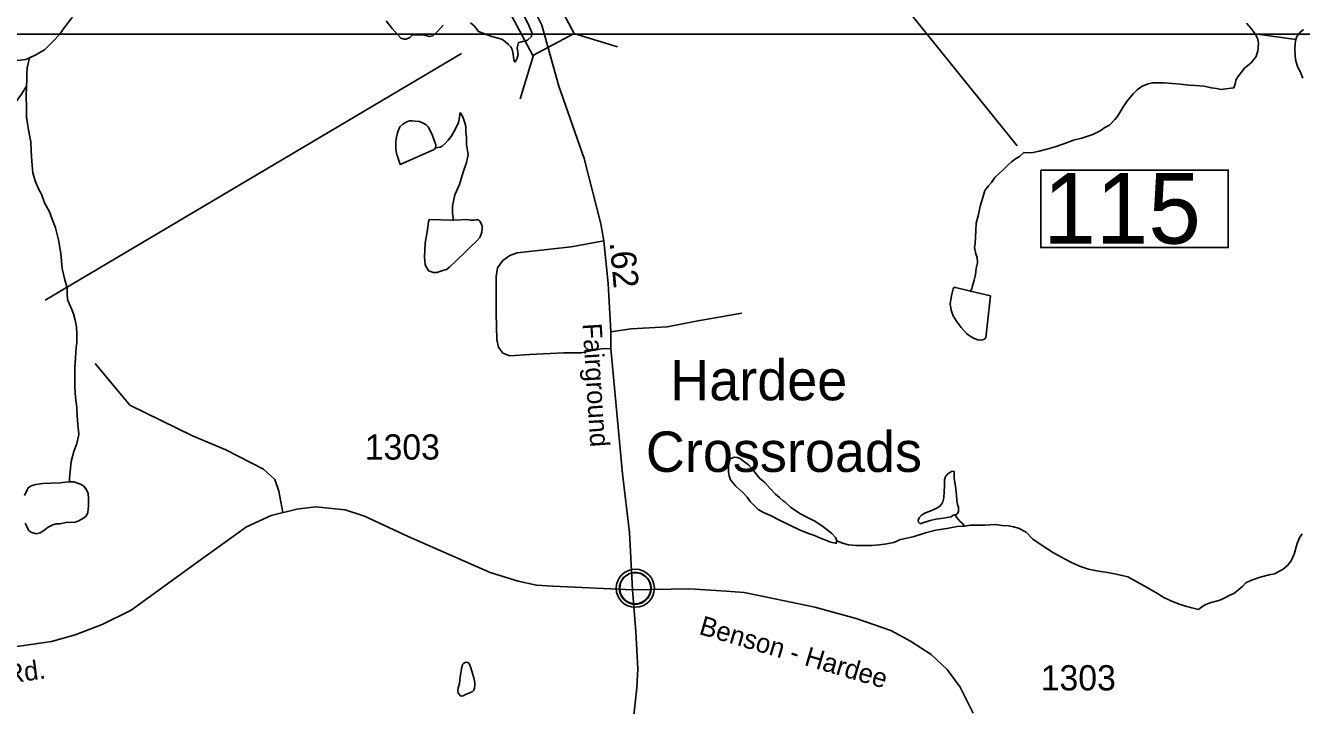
# Model space of a CAD drawing. Extents: x 2082433 to 2279600, y 546599 to 755198.
# Drawn here: x 2113702 to 2120022, y 626902 to 630270 of the extents above; entities that cross this region are included whole.
import ezdxf

# ---------------------------------------------------------------- set-up
doc = ezdxf.new("R2010")
doc.units = 0
for name, color, linetype in [('Exist Civil Demographics Community CELL', 7, 'Continuous'), ('Exist Civil Demographics Community Label', 7, 'Continuous'), ('Exist Hydrographic Creek Single Shore', 7, 'Continuous'), ('Exist Hydrographic Lake Shore', 7, 'Continuous'), ('Exist Hydrographic Misc Water Feature', 7, 'Continuous'), ('Exist Road Non-System Type 51', 7, 'Continuous'), ('Exist Road Secondary Mileage Hundredths English Label', 7, 'Continuous'), ('Exist Road Secondary Structure Standard Bridge CELL', 7, 'Continuous'), ('Exist Road Secondary Structure Standard Bridge Number Label', 7, 'Continuous'), ('Exist Road Secondary Type 51 Attributed', 7, 'Continuous'), ('Exist Road Secondary Type 51 Label', 7, 'Continuous'), ('Exist Road Secondary Type 51 Number Label', 7, 'Continuous'), ('Map Preparation Inset Cut Line', 7, 'Continuous')]:
    doc.layers.add(name, color=color, linetype=linetype)

msp = doc.modelspace()

# ---------------------------------------------------------------- linework, layer by layer
at = {"layer": 'Exist Civil Demographics Community CELL'}
msp.add_lwpolyline([(2116644.8, 627494.9), (2116645.8, 627500.5), (2116647.6, 627507.1), (2116650.5, 627514.3), (2116653.4, 627520), (2116656.8, 627525.7), (2116660.5, 627530.9), (2116664.5, 627535.2), (2116669.1, 627539.8), (2116674.6, 627544.4), (2116680, 627548.1), (2116684.9, 627550.9), (2116690, 627553.4), (2116695.4, 627555.7), (2116701.1, 627557.5), (2116705.4, 627558.7), (2116710.3, 627559.4), (2116714.4, 627560.1), (2116720.7, 627560.4), (2116725.2, 627560.3), (2116730.8, 627560), (2116735.7, 627559.3), (2116740.7, 627558.3), (2116745.7, 627556.9), (2116750.8, 627555), (2116757.5, 627552), (2116763.7, 627548.5), (2116768.8, 627545), (2116774, 627541), (2116777.3, 627537.8), (2116781.4, 627533.5), (2116785.3, 627528.8), (2116788.3, 627524.2), (2116791.5, 627519.2), (2116793.9, 627514), (2116796, 627509), (2116797.5, 627504), (2116798.8, 627499.4), (2116799.9, 627493.3), (2116800.5, 627488.6), (2116800.8, 627482.6), (2116800.6, 627476.8), (2116800, 627471.2), (2116799.1, 627465.7), (2116797.5, 627459.5), (2116795.6, 627453.7), (2116793.3, 627448.6), (2116790.1, 627442.6), (2116786.8, 627437.3), (2116783.4, 627432.6), (2116779.2, 627427.9), (2116773.9, 627422.9), (2116768.9, 627418.8), (2116763.8, 627415.3), (2116759.5, 627412.8), (2116752.7, 627409.6), (2116745.6, 627406.9), (2116739.6, 627405.4), (2116733, 627404.1), (2116728.6, 627403.6), (2116724.1, 627403.4), (2116718.5, 627403.4), (2116714.2, 627403.8), (2116708.6, 627404.5), (2116702.7, 627405.8), (2116698.1, 627407.1), (2116692.9, 627409), (2116688.3, 627411), (2116684.4, 627413.2), (2116677.6, 627417.3), (2116672, 627421.6), (2116667.1, 627426.1), (2116662.6, 627430.9), (2116659.5, 627434.9), (2116656.5, 627439.1), (2116652.4, 627446.2), (2116650.7, 627449.7), (2116649, 627453.7), (2116646.4, 627461.9), (2116644.8, 627469), (2116644.1, 627474.1), (2116643.8, 627480.4), (2116643.8, 627485.1), (2116644.3, 627491.6)], close=True, dxfattribs=at)
for centre, radius in [((2116722.4, 627482.5), 94.3), ((2116722.2, 627482.8), 76.7)]:
    msp.add_circle(centre, radius, dxfattribs=at)
at = {"layer": 'Exist Hydrographic Creek Single Shore'}
msp.add_line((2119792.3, 630228.5), (2119994.3, 630201.2), dxfattribs=at)
for points in [[(2113722.4, 630110.2), (2113752.3, 630124.3), (2113772.2, 630136.3), (2113796.2, 630150.5), (2113814.3, 630168.5), (2113840.1, 630194.6), (2113870.2, 630226.5), (2113893.8, 630258.6), (2113932, 630308.8), (2113951.4, 630329), (2113969.7, 630348.9), (2113997.8, 630367), (2114019.5, 630375.1), (2114035.3, 630375.5), (2114049.2, 630377.5), (2114067.3, 630383.6), (2114085.1, 630389.5), (2114103.4, 630401.7), (2114119.2, 630419.6), (2114136.8, 630441.7), (2114153.2, 630457.9), (2114166.9, 630469.9), (2114184.8, 630479.8), (2114260.2, 630543.3)], [(2119750.3, 630282.3), (2119772.3, 630256.3), (2119792.3, 630228.5), (2119804.7, 630208.4), (2119808.5, 630182.7), (2119806.7, 630144.4), (2119797.1, 630116.3), (2119772.9, 630086.2), (2119740.9, 630060.3), (2119707.3, 630016.3), (2119697.2, 630000), (2119695.4, 629986)], [(2113434.3, 630204.9), (2113460.3, 630182.7), (2113550.4, 630131.4), (2113628.7, 630105.7), (2113664.8, 630097.8), (2113700.7, 630101.7), (2113712.3, 630106), (2113722.4, 630110.2)], [(2120032.1, 630251.4), (2120014, 630235.5), (2119998.4, 630215.2), (2119994.3, 630201.2), (2119990.6, 630183.5), (2119988.6, 630151.4), (2119990.8, 630123.5), (2119993.1, 630101.2), (2120003.1, 630067.2), (2120017.1, 630039.5), (2120029.6, 630009.7)], [(2113708.9, 630003.9), (2113709.1, 630027.8), (2113710.7, 630060.1), (2113722.4, 630110.2)], [(2113268.4, 629214.5), (2113276.4, 629224.2), (2113288.3, 629240.2), (2113296.5, 629258.5), (2113304.3, 629282.4), (2113312.5, 629320.5), (2113320.3, 629354.6), (2113323.8, 629376.4), (2113335.7, 629416.4), (2113353.7, 629458.7), (2113378.9, 629492.6), (2113381.2, 629500.8), (2113401.5, 629530.9), (2113425.1, 629572.8), (2113466.9, 629624.9), (2113514.3, 629685.4), (2113550.2, 629731.5), (2113586, 629781.6), (2113634, 629857.5), (2113655.8, 629894), (2113681.8, 629929.8), (2113707.2, 629970.1)], [(2113919.9, 628009.5), (2113919.5, 628027.4), (2113923.6, 628059.6), (2113927.4, 628111.3), (2113941, 628159.6), (2113956.6, 628199.8), (2113966.4, 628243.8), (2113960.3, 628295.4), (2113958.2, 628337.4), (2113956.2, 628377.5), (2113950, 628427.5), (2113945.5, 628479.3), (2113945.7, 628531.6), (2113946.9, 628575.6), (2113949, 628623.6), (2113952.5, 628677.4), (2113956.6, 628697.4), (2113956.6, 628743.3), (2113954.3, 628777.3), (2113948, 628811.5), (2113940, 628841.5), (2113926, 628875.3), (2113917.8, 628893.1), (2113909.8, 628913.4), (2113907.6, 628941.3), (2113907.6, 628969.3), (2113895.3, 629017), (2113883.2, 629067.1), (2113876.8, 629141.1), (2113864.7, 629209), (2113849.9, 629268.8), (2113833.9, 629310.5), (2113820, 629346.7), (2113795.8, 629392.6), (2113781.5, 629434.5), (2113767.7, 629458.5), (2113749.1, 629500.2), (2113738.8, 629540.3), (2113732.9, 629596), (2113730.4, 629648.3), (2113728.8, 629694.3), (2113715.8, 629762), (2113707.6, 629817.9), (2113706, 629855.9), (2113705.8, 629928.2), (2113707.2, 629960), (2113707.2, 629970.1)], [(2113708.9, 630003.9), (2113708.9, 629996.2), (2113707.2, 629970.1)], [(2118647.3, 629641.8), (2118667.2, 629639.5), (2118693.1, 629641.7), (2118723.2, 629648.2), (2118761.3, 629658.1), (2118807.1, 629670.3), (2118859, 629688.4), (2118892.8, 629702.7), (2118935, 629713), (2118988.5, 629731.2), (2119024.8, 629749.3), (2119048.6, 629765.1), (2119070.6, 629777.2), (2119098.2, 629805.5), (2119108.5, 629817.7), (2119122.2, 629839.6), (2119142.1, 629871.9), (2119162, 629899.7), (2119189.9, 629934), (2119207.7, 629952), (2119233.6, 629969.9), (2119263.3, 629982.1), (2119283.6, 629986.3), (2119311.7, 629986.5), (2119341.8, 629986.4), (2119381.6, 629982.8), (2119423.5, 629979), (2119463.6, 629975.3), (2119497.3, 629973.1), (2119539.7, 629969.5), (2119575.8, 629961.6), (2119601.9, 629957.6), (2119623.8, 629953.9), (2119647.4, 629956), (2119687.6, 629962.1), (2119695.4, 629986)], [(2118382.2, 628954.7), (2118388.6, 628966.7), (2118392, 628980.8), (2118400.2, 629008.7), (2118407.8, 629036.8), (2118411.5, 629066.7), (2118417.9, 629094.9), (2118415.4, 629120.8), (2118409.5, 629138.8), (2118403.3, 629170.5), (2118405.4, 629190.5), (2118407, 629220.7), (2118408.9, 629254.9), (2118410.7, 629290.7), (2118422.6, 629334.7), (2118430.6, 629374.9), (2118444.3, 629418.6), (2118453.8, 629452.8), (2118471.8, 629476.9), (2118486, 629493), (2118503.6, 629517.1), (2118525.5, 629536.9), (2118545.6, 629557.4), (2118567.6, 629579.2), (2118585.6, 629595.6), (2118605.3, 629609.6), (2118625.2, 629621.6), (2118647.3, 629641.8)], [(2118353.3, 627790.7), (2118383.2, 627795), (2118453.4, 627795.4), (2118505.2, 627797.7), (2118539.5, 627793.7), (2118571.5, 627791.7), (2118595.5, 627787.7), (2118621.3, 627780.1), (2118659.2, 627760.2), (2118691.4, 627726.1), (2118737.6, 627694.4), (2118793.7, 627658.7), (2118848.3, 627629), (2118880.1, 627611.2), (2118922.3, 627591.4), (2118968, 627577.6), (2119016.2, 627567.8), (2119062.4, 627560.1), (2119096.4, 627554.1), (2119134.5, 627546.3), (2119162.2, 627538.5), (2119210.2, 627512.5), (2119254.1, 627488.9), (2119308.4, 627457.1), (2119336.5, 627439.1), (2119371, 627421.3), (2119416.7, 627403.4), (2119454.8, 627391.6), (2119478.8, 627385.9), (2119512.9, 627377.9)], [(2117721, 627716.9), (2117748, 627706.3), (2117778.1, 627698.5), (2117818.1, 627694.4), (2117891.7, 627695), (2117931.7, 627697.1), (2117968, 627703), (2118001.6, 627709.2), (2118011.7, 627713.4), (2118031.8, 627723.3), (2118103.7, 627739.6), (2118159.5, 627757.9), (2118211.6, 627770.3), (2118265.7, 627778.4), (2118317.2, 627788.8), (2118353.3, 627790.7)], [(2119512.9, 627377.9), (2119520.7, 627384), (2119533, 627394), (2119548.7, 627402.1), (2119564.5, 627408.2), (2119574.6, 627412.4), (2119612.5, 627422.5), (2119626.3, 627426.5), (2119642.7, 627434.5), (2119664.6, 627446.6), (2119686.5, 627456.7), (2119702.3, 627468.9), (2119732.3, 627493.2), (2119746.4, 627508.8), (2119774.1, 627522.9), (2119817.8, 627537.4), (2119861.9, 627549.4), (2119888.1, 627553.5), (2119931.6, 627577.7), (2119953.7, 627595.9), (2119971.6, 627617.9), (2119985.7, 627651.9), (2120001.1, 627703.9), (2120013, 627732.1), (2120024.9, 627752.2)]]:
    msp.add_lwpolyline(points, dxfattribs=at)
at = {"layer": 'Exist Hydrographic Lake Shore'}
for points in [[(2115771.4, 630272.8), (2115757, 630256.4), (2115737.6, 630235.9), (2115720.1, 630219.5), (2115703.8, 630216.4), (2115673, 630224.6), (2115618.7, 630224.6), (2115605.4, 630211.3), (2115588, 630202.1), (2115576.7, 630202.1), (2115560.3, 630207.2), (2115517.3, 630255.4), (2115488.6, 630294.3)], [(2116170.9, 630320.9), (2116195.5, 630269.7), (2116209.9, 630235.9), (2116207.8, 630216.4), (2116188.4, 630197), (2116159.7, 630188.8), (2116143.3, 630185.7), (2116137.1, 630160.1), (2116142.3, 630126.3), (2116135.1, 630103.7), (2116125.9, 630089.4), (2116120.7, 630100.7), (2116117.7, 630128.3), (2116112.5, 630150.9), (2116106.4, 630165.2), (2116095.1, 630176.5), (2116080.8, 630187.7), (2116061.3, 630202.1), (2116011.1, 630215.4), (2115988.6, 630224.6), (2115945.5, 630241), (2115926.1, 630266.6), (2115906.6, 630283)]]:
    msp.add_lwpolyline(points, dxfattribs=at)
at = {"layer": 'Exist Hydrographic Misc Water Feature'}
for points in [[(2115732.3, 629664.8), (2115755.9, 629666.9), (2115765.9, 629673.1), (2115779.9, 629685.2), (2115795.5, 629703.1), (2115809.6, 629721.3), (2115829.3, 629755.2), (2115847.4, 629789.3), (2115851.2, 629815.5), (2115855.1, 629839.3)], [(2115821.5, 629305.4), (2115817.4, 629341.3), (2115817, 629375.4), (2115821.1, 629399.5), (2115828.9, 629431.2), (2115850.8, 629483.4), (2115870.5, 629543.7), (2115886.3, 629591.6), (2115894.1, 629631.8), (2115885.7, 629679.7), (2115885.7, 629715.4), (2115883.4, 629743.3), (2115883.6, 629769.6), (2115877.3, 629787.6), (2115873.2, 629803.7), (2115869.3, 629813.6), (2115867.2, 629821.6), (2115855.1, 629839.3)], [(2115732.3, 629664.8), (2115734, 629672.7), (2115733.8, 629678.8), (2115729.7, 629692.8), (2115717.6, 629725), (2115709.6, 629742.9), (2115695.6, 629768.9), (2115685.8, 629778.5), (2115671.4, 629786.8), (2115653.6, 629794.4), (2115631.4, 629796.5), (2115617.7, 629798.6), (2115603.5, 629798.3), (2115587.8, 629792.2), (2115571.6, 629782), (2115555.6, 629768.2), (2115547.6, 629747.9), (2115542, 629732.2), (2115537.9, 629710.1), (2115536.3, 629690), (2115535.9, 629660), (2115537.7, 629646), (2115542.2, 629624.2), (2115546.3, 629618), (2115550.2, 629606), (2115558.2, 629582.1), (2115725.8, 629656.9), (2115732.3, 629664.8)], [(2115821.5, 629305.4), (2115857.6, 629307.6), (2115889.4, 629309.7), (2115905.8, 629305.6), (2115923.6, 629305.7), (2115935.5, 629308), (2115945.6, 629308.1), (2115951.5, 629301.9), (2115957.5, 629292.1), (2115963.4, 629276.2), (2115963.2, 629268.1), (2115961.8, 629246), (2115951.7, 629220), (2115934.1, 629199.9), (2115903.7, 629171.7), (2115870.5, 629137.7), (2115848, 629117.6), (2115836.3, 629105.6), (2115802.4, 629073.4), (2115786.5, 629061.2), (2115768.2, 629057.1), (2115738.5, 629047), (2115722.9, 629046.9), (2115698.7, 629055.1), (2115682.3, 629084.7), (2115678, 629122.7), (2115682.1, 629192.6), (2115691.7, 629248.8), (2115697.3, 629297), (2115701.4, 629308.9), (2115815.6, 629305.5), (2115821.5, 629305.4)], [(2118382.2, 628954.7), (2118482.5, 628931), (2118459.3, 628723.2), (2118449.5, 628715), (2118441.5, 628713), (2118431.4, 628710.9), (2118419.3, 628713.1), (2118397.4, 628720.9), (2118375.4, 628734.7), (2118363.3, 628744.6), (2118336.9, 628774.6), (2118312.9, 628806.2), (2118296.9, 628832.2), (2118287.1, 628860), (2118282.5, 628892.3), (2118286.2, 628922.2), (2118290.1, 628940.3), (2118296.1, 628966.1), (2118302.2, 628974.1), (2118382.2, 628954.7)], [(2117721, 627716.9), (2117713.9, 627734.1), (2117695.5, 627753.9), (2117649.6, 627789.7), (2117611.4, 627815.8), (2117571.4, 627835.6), (2117537.4, 627853.3), (2117491.3, 627885.1), (2117462.8, 627910.8), (2117457, 627914.9), (2117437.1, 627932.6), (2117417.2, 627948.6), (2117390.8, 627976.5), (2117364.9, 628004.4), (2117336.4, 628030.5), (2117308.3, 628066), (2117282.5, 628094.3), (2117258.3, 628112.1), (2117242.3, 628125.9), (2117226.3, 628129.9), (2117214.4, 628131.7), (2117196.4, 628125.5), (2117188.2, 628117.8), (2117186.3, 628103.5), (2117184.3, 628081.6), (2117184.5, 628059.6), (2117186.8, 628039.8), (2117194.7, 628019.5), (2117218.7, 627989.9), (2117240.9, 627970), (2117256.9, 627956.2), (2117277, 627934.1), (2117290.9, 627912.1), (2117299.3, 627904.3), (2117319.4, 627884.3), (2117331.3, 627872.3), (2117357.6, 627858.6), (2117391.4, 627842.6), (2117439.4, 627819.1), (2117541.7, 627769.1), (2117585.8, 627751.5), (2117609.6, 627743.8), (2117639.5, 627731.6), (2117673.8, 627717.9), (2117689.7, 627711.8), (2117706.1, 627708.2), (2117713.9, 627706.2), (2117718, 627705.9), (2117721, 627716.9)], [(2118307, 627846.8), (2118299, 627844.7), (2118285.2, 627836.7), (2118249.3, 627830.3), (2118211.4, 627824.3), (2118183.5, 627818), (2118163.4, 627812.1), (2118147, 627806.1), (2118139, 627804), (2118131.4, 627804), (2118125.1, 627809.8), (2118123, 627819.9), (2118129.2, 627831.9), (2118141.5, 627845.8), (2118159.3, 627856.2), (2118186.8, 627866.1), (2118213, 627878), (2118229.2, 627888.1), (2118240.9, 627900.1), (2118246.5, 627910.2), (2118250.6, 627930.3), (2118252.6, 627960.4), (2118254.7, 627992.2), (2118254.3, 628020.6), (2118258.1, 628036.2), (2118270.2, 628050.2), (2118280.1, 628056.4), (2118292.2, 628062.3), (2118302.2, 628060.8), (2118302.2, 628048.6), (2118302.4, 628026.7), (2118308.4, 627988.5), (2118312.3, 627958.7), (2118312.7, 627942.8), (2118314.5, 627918.6), (2118319, 627896.9), (2118323.2, 627882.9), (2118322.9, 627876.8), (2118323.2, 627862.6), (2118319.3, 627854.6), (2118311.1, 627848.6), (2118307, 627846.8)], [(2113919.9, 628009.5), (2113915.6, 628009.3), (2113873.5, 628005.1), (2113827.8, 628003.1), (2113787.8, 628001.1), (2113753.6, 627996.9), (2113729.6, 627990.8), (2113715.6, 627980.8), (2113709.7, 627970.7), (2113696.1, 627942.4)], [(2113700.3, 627804.6), (2113706.8, 627792.7), (2113716.9, 627770.5), (2113728.8, 627760.6), (2113754.6, 627753), (2113774.9, 627756.9), (2113792.5, 627769.2), (2113814.9, 627785.3), (2113836.4, 627797), (2113854.5, 627801.2), (2113872.3, 627801.3), (2113910.2, 627809.3), (2113916.4, 627807.6), (2113948.6, 627809.7), (2113966.6, 627815.9), (2113986.5, 627827.9), (2114002.5, 627840), (2114010.1, 627857.9), (2114014.2, 627891.8), (2114014.2, 627927.9), (2114011.7, 627951.8), (2114003.7, 627970), (2113991.4, 627987.7), (2113974, 627997.6), (2113941.8, 628009.4), (2113919.9, 628009.5)], [(2118307, 627846.8), (2118313.3, 627834.8), (2118321.5, 627824.7), (2118329.1, 627814.6), (2118341.2, 627804.7), (2118353.3, 627790.7)], [(2115907, 627088.6), (2115923.2, 627038.3), (2115925.1, 627024.6), (2115927.3, 627012.5), (2115927.5, 627000.3), (2115925.5, 626988.5), (2115921.8, 626978.5), (2115913.6, 626970.4), (2115901.5, 626964.5), (2115885.7, 626958.4), (2115877.7, 626954.3), (2115869.9, 626950.2), (2115859.7, 626948.1), (2115853.5, 626952.3), (2115845.7, 626964), (2115843.7, 626974.1), (2115845.5, 626990.1), (2115851.5, 627010.2), (2115854.9, 627042.1), (2115857.4, 627064.1), (2115861.1, 627084.2), (2115867, 627104.4), (2115870.9, 627110.3), (2115878.9, 627114.3), (2115885.1, 627116.2), (2115892.9, 627114.3), (2115899, 627110.5), (2115902.7, 627102.2), (2115907, 627088.6)]]:
    msp.add_lwpolyline(points, dxfattribs=at)
at = {"layer": 'Exist Road Non-System Type 51'}
for points in [[(2116566.9, 629203), (2116405.3, 629174.1), (2116240.7, 629155.8), (2116137, 629143.6), (2116100.4, 629131.4), (2116066.9, 629107), (2116039.4, 629070.4), (2116033.3, 629027.7), (2116033.3, 628847.8), (2116036.4, 628713.6), (2116045.5, 628677), (2116066.9, 628646.5), (2116100.4, 628634.3), (2116198, 628640.4), (2116368.7, 628649.6), (2116454.1, 628649.6), (2116502.9, 628658.7), (2116554.7, 628667.9), (2116600.5, 628670.9)], [(2116600.5, 628753.3), (2116701.1, 628768.5), (2116881, 628777.7), (2117024.3, 628805.1), (2117250, 628844.7)], [(2114976.9, 627857.6), (2114956.8, 627963.2), (2114937.2, 628022), (2114880, 628071.8), (2114694.6, 628168.3), (2114528.8, 628237.7), (2114219, 628390), (2114047.2, 628596.7)]]:
    msp.add_lwpolyline(points, dxfattribs=at)
at = {"layer": 'Exist Road Secondary Structure Standard Bridge CELL'}
for p, q in [((2116418.4, 630230.5), (2116635, 630164.6)), ((2116218.7, 630124), (2116152.8, 629907.5))]:
    msp.add_line(p, q, dxfattribs=at)
msp.add_lwpolyline([(2116186.2, 630668.5), (2116419.4, 630231), (2116215, 630122.1), (2115981.8, 630559.6)], close=True, dxfattribs=at)
at = {"layer": 'Exist Road Secondary Structure Standard Bridge Number Label'}
for p, q in [((2117375.3, 631217.5), (2118613.2, 629673.9)), ((2115862.2, 630132.4), (2113799, 628909.7))]:
    msp.add_line(p, q, dxfattribs=at)
msp.add_lwpolyline([(2118730.6, 629554.2), (2119659.5, 629554.2), (2119659.5, 629170), (2118730.6, 629170)], close=True, dxfattribs=at)
at = {"layer": 'Exist Road Secondary Type 51 Attributed'}
for points in [[(2116199.6, 630391.6), (2116259.1, 630272.8), (2116344.1, 629969.5), (2116469.4, 629611.6), (2116551.7, 629288.4), (2116566.9, 629203), (2116588.3, 628992.6), (2116600.5, 628753.3), (2116600.5, 628670.9), (2116658.4, 628048.9), (2116693.5, 627758.4), (2116707.7, 627475.4)], [(2116707.7, 627475.4), (2116313.8, 627493.6), (2116233.5, 627498.3), (2116142, 627517.4), (2116002.7, 627561.2), (2115596.6, 627738.8), (2115381, 627839.1), (2115284.7, 627871.8), (2115137.9, 627885.3), (2115046.4, 627874.1), (2114919.1, 627843.9), (2114796.6, 627786.6), (2114544, 627605), (2114225.3, 627374.1), (2114082.1, 627303.3), (2113947.7, 627251.5), (2113829.9, 627219.7), (2113543.1, 627177.5)], [(2118395.7, 626863.6), (2118331.5, 626992.2), (2118266.4, 627080.5), (2118187.4, 627154.1), (2118085.2, 627220.7), (2117987.6, 627273.4), (2117817.1, 627333), (2117611.1, 627388.8), (2117413.9, 627430.4), (2117261.2, 627462.3), (2117172, 627468.7), (2116992.2, 627479.8), (2116707.7, 627475.4)], [(2116707.7, 627475.4), (2116724.5, 627267.7), (2116735.2, 627083.8), (2116730.6, 626988.6), (2116713.4, 626839.2), (2116694.5, 626713.6), (2116660.5, 626473), (2116644.9, 626335.1), (2116624.3, 626118.4), (2116608.7, 625940.2), (2116587.2, 625704.4), (2116545.3, 625238.9), (2116520.7, 624933.5), (2116481.7, 624482.8), (2116466.1, 624298.9), (2116446.8, 624076.4)]]:
    msp.add_lwpolyline(points, dxfattribs=at)
at = {"layer": 'Map Preparation Inset Cut Line'}
for points in [[(2115667.4, 674476.7), (2179108.5, 674476.7), (2179108.5, 645771.4), (2163899.7, 645768.1), (2163899.7, 630228.2), (2103425.3, 630228.2), (2103425.3, 662094.1)], [(2125488.3, 585979.7), (2103425.3, 630228.2), (2125488.3, 630228.2)]]:
    msp.add_lwpolyline(points, close=True, dxfattribs=at)

# ---------------------------------------------------------------- texts
at = {"layer": 'Exist Civil Demographics Community Label'}
for s, p in [('Hardee', (2116895.4, 628413.8)), ('Crossroads', (2116774.9, 628059.1))]:
    msp.add_text(s, height=200, dxfattribs=at).set_placement(p)
at = {"layer": 'Exist Road Secondary Mileage Hundredths English Label'}
msp.add_text('.62', height=125, rotation=275.31891, dxfattribs=at).set_placement((2116594.8, 629195.9))
at = {"layer": 'Exist Road Secondary Structure Standard Bridge Number Label'}
msp.add_text('115', height=350, dxfattribs=at).set_placement((2118743.1, 629189.8))
at = {"layer": 'Exist Road Secondary Type 51 Label'}
for s, rotation, p in [('Fairground', 273.72666, (2116460.5, 628792.8)), ('Benson - Hardee', 343.59582, (2117033.3, 627256.8)), ('Rd.', 7.83515, (2113609.7, 627009.3))]:
    msp.add_text(s, height=95, rotation=rotation, dxfattribs=at).set_placement(p)
at = {"layer": 'Exist Road Secondary Type 51 Number Label'}
for p in [(2115382.6, 628120.1), (2118730.7, 626976.7)]:
    msp.add_text('1303', height=125, dxfattribs=at).set_placement(p)

doc.saveas('drawing.dxf')
